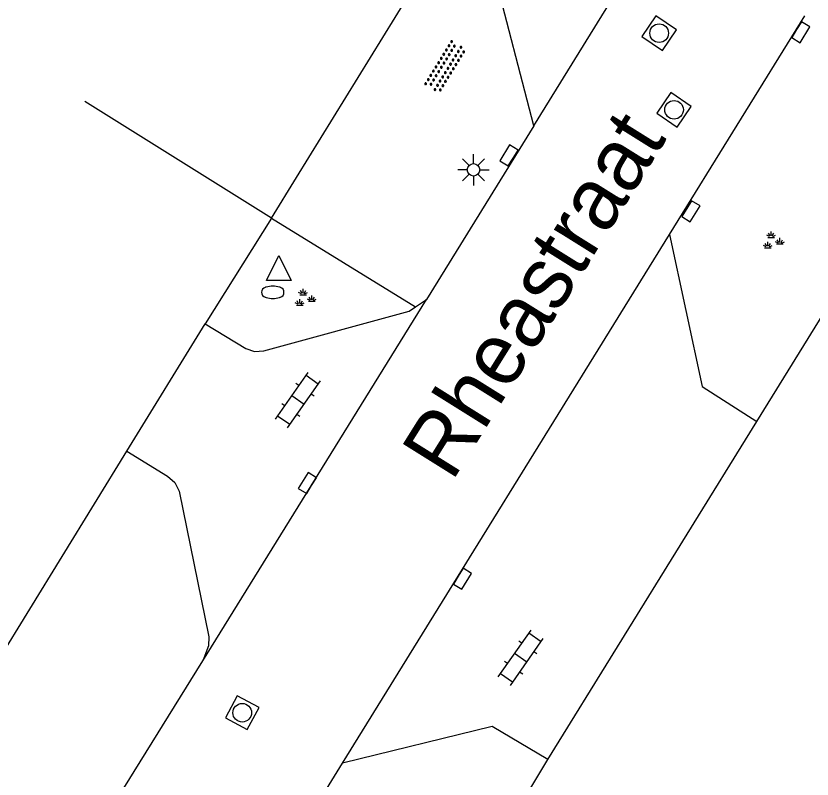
# Model space of a CAD drawing. Extents: x 128000 to 131008, y 398996 to 402500.
# Drawn here: x 128704.7 to 128736.79, y 400391.99 to 400422.74 of the extents above; entities that cross this region are included whole.
import ezdxf

# ---------------------------------------------------------------- set-up
doc = ezdxf.new("R2010")
doc.units = 0
for name, color, linetype in [('gg-afsc-hekwerk', 7, 'Continuous'), ('gg-anno-openbare ruimte label', 7, 'Continuous'), ('gg-knt-verharding', 7, 'Continuous'), ('gt-grn-weggrens', 7, 'Continuous'), ('gt-symb-brandkraan', 7, 'Continuous'), ('gt-symb-groenvak', 7, 'Continuous'), ('gt-symb-klinker verharding', 7, 'Continuous'), ('gt-symb-kolk', 7, 'Continuous'), ('gt-symb-lichtmast', 7, 'Continuous'), ('gt-symb-overige verharding', 7, 'Continuous'), ('gt-symb-rioolschacht', 7, 'Continuous'), ('gt-symb-waterafsluiter', 7, 'Continuous')]:
    doc.layers.add(name, color=color, linetype=linetype)

# ---------------------------------------------------------------- blocks, each defined once
blk = doc.blocks.new('gt0-GRVAK')
at = {"layer": 'gt-symb-groenvak'}
for p, q in [((-0.091, 0.211), (-0.156, 0.322)), ((-0.047, 0.214), (-0.047, 0.393)), ((-0.004, 0.211), (0.061, 0.322)), ((-0.11, 0.189), (-0.228, 0.24)), ((-0.182, 0.153), (0.088, 0.153)), ((0.015, 0.189), (0.133, 0.24)), ((0.262, -0.052), (0.197, 0.059)), ((0.305, -0.049), (0.305, 0.13)), ((0.349, -0.052), (0.414, 0.059)), ((-0.245, -0.228), (-0.363, -0.177)), ((-0.318, -0.264), (-0.047, -0.264)), ((-0.226, -0.206), (-0.291, -0.095)), ((-0.183, -0.203), (-0.183, -0.024)), ((-0.139, -0.206), (-0.074, -0.095)), ((-0.12, -0.228), (-0.002, -0.177)), ((0.243, -0.074), (0.125, -0.023)), ((0.17, -0.11), (0.441, -0.11)), ((0.368, -0.074), (0.486, -0.023))]:
    blk.add_line(p, q, dxfattribs=at)
blk = doc.blocks.new('gt0-OVH')
at = {"layer": 'gt-symb-overige verharding'}
for points in [[(-0.972, 0.298), (-0.967, 0.308), (-0.965, 0.319), (-0.966, 0.33), (-0.971, 0.34), (-0.978, 0.348), (-0.988, 0.353), (-0.999, 0.355), (-1.01, 0.354), (-1.02, 0.349), (-1.028, 0.342), (-1.033, 0.332), (-1.035, 0.321), (-1.034, 0.31), (-1.029, 0.3), (-1.022, 0.292), (-1.012, 0.287), (-1.001, 0.285), (-0.99, 0.286), (-0.98, 0.291)], [(-0.772, 0.298), (-0.767, 0.308), (-0.765, 0.319), (-0.766, 0.33), (-0.771, 0.34), (-0.778, 0.348), (-0.788, 0.353), (-0.799, 0.355), (-0.81, 0.354), (-0.82, 0.349), (-0.828, 0.342), (-0.833, 0.332), (-0.835, 0.321), (-0.834, 0.31), (-0.829, 0.3), (-0.822, 0.292), (-0.812, 0.287), (-0.801, 0.285), (-0.79, 0.286), (-0.78, 0.291)], [(-0.572, 0.298), (-0.567, 0.308), (-0.565, 0.319), (-0.566, 0.33), (-0.571, 0.34), (-0.578, 0.348), (-0.588, 0.353), (-0.599, 0.355), (-0.61, 0.354), (-0.62, 0.349), (-0.628, 0.342), (-0.633, 0.332), (-0.635, 0.321), (-0.634, 0.31), (-0.629, 0.3), (-0.622, 0.292), (-0.612, 0.287), (-0.601, 0.285), (-0.59, 0.286), (-0.58, 0.291)], [(-0.372, 0.298), (-0.367, 0.308), (-0.365, 0.319), (-0.366, 0.33), (-0.371, 0.34), (-0.378, 0.348), (-0.388, 0.353), (-0.399, 0.355), (-0.41, 0.354), (-0.42, 0.349), (-0.428, 0.342), (-0.433, 0.332), (-0.435, 0.321), (-0.434, 0.31), (-0.429, 0.3), (-0.422, 0.292), (-0.412, 0.287), (-0.401, 0.285), (-0.39, 0.286), (-0.38, 0.291)], [(-0.172, 0.298), (-0.167, 0.308), (-0.165, 0.319), (-0.166, 0.33), (-0.171, 0.34), (-0.178, 0.348), (-0.188, 0.353), (-0.199, 0.355), (-0.21, 0.354), (-0.22, 0.349), (-0.228, 0.342), (-0.233, 0.332), (-0.235, 0.321), (-0.234, 0.31), (-0.229, 0.3), (-0.222, 0.292), (-0.212, 0.287), (-0.201, 0.285), (-0.19, 0.286), (-0.18, 0.291)], [(0.028, 0.298), (0.033, 0.308), (0.035, 0.319), (0.034, 0.33), (0.029, 0.34), (0.022, 0.348), (0.012, 0.353), (0.001, 0.355), (-0.01, 0.354), (-0.02, 0.349), (-0.028, 0.342), (-0.033, 0.332), (-0.035, 0.321), (-0.034, 0.31), (-0.029, 0.3), (-0.022, 0.292), (-0.012, 0.287), (-0.001, 0.285), (0.01, 0.286), (0.02, 0.291)], [(0.228, 0.298), (0.233, 0.308), (0.235, 0.319), (0.234, 0.33), (0.229, 0.34), (0.222, 0.348), (0.212, 0.353), (0.201, 0.355), (0.19, 0.354), (0.18, 0.349), (0.172, 0.342), (0.167, 0.332), (0.165, 0.321), (0.166, 0.31), (0.171, 0.3), (0.178, 0.292), (0.188, 0.287), (0.199, 0.285), (0.21, 0.286), (0.22, 0.291)], [(0.428, 0.298), (0.433, 0.308), (0.435, 0.319), (0.434, 0.33), (0.429, 0.34), (0.422, 0.348), (0.412, 0.353), (0.401, 0.355), (0.39, 0.354), (0.38, 0.349), (0.372, 0.342), (0.367, 0.332), (0.365, 0.321), (0.366, 0.31), (0.371, 0.3), (0.378, 0.292), (0.388, 0.287), (0.399, 0.285), (0.41, 0.286), (0.42, 0.291)], [(0.628, 0.298), (0.633, 0.308), (0.635, 0.319), (0.634, 0.33), (0.629, 0.34), (0.622, 0.348), (0.612, 0.353), (0.601, 0.355), (0.59, 0.354), (0.58, 0.349), (0.572, 0.342), (0.567, 0.332), (0.565, 0.321), (0.566, 0.31), (0.571, 0.3), (0.578, 0.292), (0.588, 0.287), (0.599, 0.285), (0.61, 0.286), (0.62, 0.291)], [(0.828, 0.298), (0.833, 0.308), (0.835, 0.319), (0.834, 0.33), (0.829, 0.34), (0.822, 0.348), (0.812, 0.353), (0.801, 0.355), (0.79, 0.354), (0.78, 0.349), (0.772, 0.342), (0.767, 0.332), (0.765, 0.321), (0.766, 0.31), (0.771, 0.3), (0.778, 0.292), (0.788, 0.287), (0.799, 0.285), (0.81, 0.286), (0.82, 0.291)], [(1.028, 0.298), (1.033, 0.308), (1.035, 0.319), (1.034, 0.33), (1.029, 0.34), (1.022, 0.348), (1.012, 0.353), (1.001, 0.355), (0.99, 0.354), (0.98, 0.349), (0.972, 0.342), (0.967, 0.332), (0.965, 0.321), (0.966, 0.31), (0.971, 0.3), (0.978, 0.292), (0.988, 0.287), (0.999, 0.285), (1.01, 0.286), (1.02, 0.291)], [(-0.872, 0.106), (-0.867, 0.116), (-0.865, 0.126), (-0.866, 0.137), (-0.871, 0.147), (-0.878, 0.156), (-0.888, 0.161), (-0.899, 0.163), (-0.91, 0.162), (-0.92, 0.157), (-0.928, 0.15), (-0.933, 0.14), (-0.935, 0.129), (-0.934, 0.118), (-0.929, 0.108), (-0.922, 0.1), (-0.912, 0.095), (-0.901, 0.092), (-0.89, 0.094), (-0.88, 0.098)], [(-0.672, 0.106), (-0.667, 0.116), (-0.665, 0.126), (-0.666, 0.137), (-0.671, 0.147), (-0.678, 0.156), (-0.688, 0.161), (-0.699, 0.163), (-0.71, 0.162), (-0.72, 0.157), (-0.728, 0.15), (-0.733, 0.14), (-0.735, 0.129), (-0.734, 0.118), (-0.729, 0.108), (-0.722, 0.1), (-0.712, 0.095), (-0.701, 0.092), (-0.69, 0.094), (-0.68, 0.098)], [(-0.472, 0.106), (-0.467, 0.116), (-0.465, 0.126), (-0.466, 0.137), (-0.471, 0.147), (-0.478, 0.156), (-0.488, 0.161), (-0.499, 0.163), (-0.51, 0.162), (-0.52, 0.157), (-0.528, 0.15), (-0.533, 0.14), (-0.535, 0.129), (-0.534, 0.118), (-0.529, 0.108), (-0.522, 0.1), (-0.512, 0.095), (-0.501, 0.092), (-0.49, 0.094), (-0.48, 0.098)], [(-0.272, 0.106), (-0.267, 0.116), (-0.265, 0.126), (-0.266, 0.137), (-0.271, 0.147), (-0.278, 0.156), (-0.288, 0.161), (-0.299, 0.163), (-0.31, 0.162), (-0.32, 0.157), (-0.328, 0.15), (-0.333, 0.14), (-0.335, 0.129), (-0.334, 0.118), (-0.329, 0.108), (-0.322, 0.1), (-0.312, 0.095), (-0.301, 0.092), (-0.29, 0.094), (-0.28, 0.098)], [(-0.072, 0.106), (-0.067, 0.116), (-0.065, 0.126), (-0.066, 0.137), (-0.071, 0.147), (-0.078, 0.156), (-0.088, 0.161), (-0.099, 0.163), (-0.11, 0.162), (-0.12, 0.157), (-0.128, 0.15), (-0.133, 0.14), (-0.135, 0.129), (-0.134, 0.118), (-0.129, 0.108), (-0.122, 0.1), (-0.112, 0.095), (-0.101, 0.092), (-0.09, 0.094), (-0.08, 0.098)], [(0.128, 0.106), (0.133, 0.116), (0.135, 0.126), (0.134, 0.137), (0.129, 0.147), (0.122, 0.156), (0.112, 0.161), (0.101, 0.163), (0.09, 0.162), (0.08, 0.157), (0.072, 0.15), (0.067, 0.14), (0.065, 0.129), (0.066, 0.118), (0.071, 0.108), (0.078, 0.1), (0.088, 0.095), (0.099, 0.092), (0.11, 0.094), (0.12, 0.098)], [(0.328, 0.106), (0.333, 0.116), (0.335, 0.126), (0.334, 0.137), (0.329, 0.147), (0.322, 0.156), (0.312, 0.161), (0.301, 0.163), (0.29, 0.162), (0.28, 0.157), (0.272, 0.15), (0.267, 0.14), (0.265, 0.129), (0.266, 0.118), (0.271, 0.108), (0.278, 0.1), (0.288, 0.095), (0.299, 0.092), (0.31, 0.094), (0.32, 0.098)], [(0.528, 0.106), (0.533, 0.116), (0.535, 0.126), (0.534, 0.137), (0.529, 0.147), (0.522, 0.156), (0.512, 0.161), (0.501, 0.163), (0.49, 0.162), (0.48, 0.157), (0.472, 0.15), (0.467, 0.14), (0.465, 0.129), (0.466, 0.118), (0.471, 0.108), (0.478, 0.1), (0.488, 0.095), (0.499, 0.092), (0.51, 0.094), (0.52, 0.098)], [(0.728, 0.106), (0.733, 0.116), (0.735, 0.126), (0.734, 0.137), (0.729, 0.147), (0.722, 0.156), (0.712, 0.161), (0.701, 0.163), (0.69, 0.162), (0.68, 0.157), (0.672, 0.15), (0.667, 0.14), (0.665, 0.129), (0.666, 0.118), (0.671, 0.108), (0.678, 0.1), (0.688, 0.095), (0.699, 0.092), (0.71, 0.094), (0.72, 0.098)], [(0.928, 0.106), (0.933, 0.116), (0.935, 0.126), (0.934, 0.137), (0.929, 0.147), (0.922, 0.156), (0.912, 0.161), (0.901, 0.163), (0.89, 0.162), (0.88, 0.157), (0.872, 0.15), (0.867, 0.14), (0.865, 0.129), (0.866, 0.118), (0.871, 0.108), (0.878, 0.1), (0.888, 0.095), (0.899, 0.092), (0.91, 0.094), (0.92, 0.098)], [(-0.972, -0.142), (-0.967, -0.132), (-0.965, -0.121), (-0.966, -0.11), (-0.971, -0.1), (-0.978, -0.092), (-0.988, -0.087), (-0.999, -0.085), (-1.01, -0.086), (-1.02, -0.091), (-1.028, -0.098), (-1.033, -0.108), (-1.035, -0.119), (-1.034, -0.13), (-1.029, -0.14), (-1.022, -0.148), (-1.012, -0.153), (-1.001, -0.155), (-0.99, -0.154), (-0.98, -0.149)], [(-0.872, -0.334), (-0.867, -0.324), (-0.865, -0.314), (-0.866, -0.303), (-0.871, -0.293), (-0.878, -0.284), (-0.888, -0.279), (-0.899, -0.277), (-0.91, -0.278), (-0.92, -0.283), (-0.928, -0.29), (-0.933, -0.3), (-0.935, -0.311), (-0.934, -0.322), (-0.929, -0.332), (-0.922, -0.34), (-0.912, -0.345), (-0.901, -0.348), (-0.89, -0.346), (-0.88, -0.342)], [(-0.772, -0.142), (-0.767, -0.132), (-0.765, -0.121), (-0.766, -0.11), (-0.771, -0.1), (-0.778, -0.092), (-0.788, -0.087), (-0.799, -0.085), (-0.81, -0.086), (-0.82, -0.091), (-0.828, -0.098), (-0.833, -0.108), (-0.835, -0.119), (-0.834, -0.13), (-0.829, -0.14), (-0.822, -0.148), (-0.812, -0.153), (-0.801, -0.155), (-0.79, -0.154), (-0.78, -0.149)], [(-0.672, -0.334), (-0.667, -0.324), (-0.665, -0.314), (-0.666, -0.303), (-0.671, -0.293), (-0.678, -0.284), (-0.688, -0.279), (-0.699, -0.277), (-0.71, -0.278), (-0.72, -0.283), (-0.728, -0.29), (-0.733, -0.3), (-0.735, -0.311), (-0.734, -0.322), (-0.729, -0.332), (-0.722, -0.34), (-0.712, -0.345), (-0.701, -0.348), (-0.69, -0.346), (-0.68, -0.342)], [(-0.572, -0.142), (-0.567, -0.132), (-0.565, -0.121), (-0.566, -0.11), (-0.571, -0.1), (-0.578, -0.092), (-0.588, -0.087), (-0.599, -0.085), (-0.61, -0.086), (-0.62, -0.091), (-0.628, -0.098), (-0.633, -0.108), (-0.635, -0.119), (-0.634, -0.13), (-0.629, -0.14), (-0.622, -0.148), (-0.612, -0.153), (-0.601, -0.155), (-0.59, -0.154), (-0.58, -0.149)], [(-0.472, -0.334), (-0.467, -0.324), (-0.465, -0.314), (-0.466, -0.303), (-0.471, -0.293), (-0.478, -0.284), (-0.488, -0.279), (-0.499, -0.277), (-0.51, -0.278), (-0.52, -0.283), (-0.528, -0.29), (-0.533, -0.3), (-0.535, -0.311), (-0.534, -0.322), (-0.529, -0.332), (-0.522, -0.34), (-0.512, -0.345), (-0.501, -0.348), (-0.49, -0.346), (-0.48, -0.342)], [(-0.372, -0.142), (-0.367, -0.132), (-0.365, -0.121), (-0.366, -0.11), (-0.371, -0.1), (-0.378, -0.092), (-0.388, -0.087), (-0.399, -0.085), (-0.41, -0.086), (-0.42, -0.091), (-0.428, -0.098), (-0.433, -0.108), (-0.435, -0.119), (-0.434, -0.13), (-0.429, -0.14), (-0.422, -0.148), (-0.412, -0.153), (-0.401, -0.155), (-0.39, -0.154), (-0.38, -0.149)], [(-0.272, -0.334), (-0.267, -0.324), (-0.265, -0.314), (-0.266, -0.303), (-0.271, -0.293), (-0.278, -0.284), (-0.288, -0.279), (-0.299, -0.277), (-0.31, -0.278), (-0.32, -0.283), (-0.328, -0.29), (-0.333, -0.3), (-0.335, -0.311), (-0.334, -0.322), (-0.329, -0.332), (-0.322, -0.34), (-0.312, -0.345), (-0.301, -0.348), (-0.29, -0.346), (-0.28, -0.342)], [(-0.172, -0.142), (-0.167, -0.132), (-0.165, -0.121), (-0.166, -0.11), (-0.171, -0.1), (-0.178, -0.092), (-0.188, -0.087), (-0.199, -0.085), (-0.21, -0.086), (-0.22, -0.091), (-0.228, -0.098), (-0.233, -0.108), (-0.235, -0.119), (-0.234, -0.13), (-0.229, -0.14), (-0.222, -0.148), (-0.212, -0.153), (-0.201, -0.155), (-0.19, -0.154), (-0.18, -0.149)], [(-0.072, -0.334), (-0.067, -0.324), (-0.065, -0.314), (-0.066, -0.303), (-0.071, -0.293), (-0.078, -0.284), (-0.088, -0.279), (-0.099, -0.277), (-0.11, -0.278), (-0.12, -0.283), (-0.128, -0.29), (-0.133, -0.3), (-0.135, -0.311), (-0.134, -0.322), (-0.129, -0.332), (-0.122, -0.34), (-0.112, -0.345), (-0.101, -0.348), (-0.09, -0.346), (-0.08, -0.342)], [(0.028, -0.142), (0.033, -0.132), (0.035, -0.121), (0.034, -0.11), (0.029, -0.1), (0.022, -0.092), (0.012, -0.087), (0.001, -0.085), (-0.01, -0.086), (-0.02, -0.091), (-0.028, -0.098), (-0.033, -0.108), (-0.035, -0.119), (-0.034, -0.13), (-0.029, -0.14), (-0.022, -0.148), (-0.012, -0.153), (-0.001, -0.155), (0.01, -0.154), (0.02, -0.149)], [(0.128, -0.334), (0.133, -0.324), (0.135, -0.314), (0.134, -0.303), (0.129, -0.293), (0.122, -0.284), (0.112, -0.279), (0.101, -0.277), (0.09, -0.278), (0.08, -0.283), (0.072, -0.29), (0.067, -0.3), (0.065, -0.311), (0.066, -0.322), (0.071, -0.332), (0.078, -0.34), (0.088, -0.345), (0.099, -0.348), (0.11, -0.346), (0.12, -0.342)], [(0.228, -0.142), (0.233, -0.132), (0.235, -0.121), (0.234, -0.11), (0.229, -0.1), (0.222, -0.092), (0.212, -0.087), (0.201, -0.085), (0.19, -0.086), (0.18, -0.091), (0.172, -0.098), (0.167, -0.108), (0.165, -0.119), (0.166, -0.13), (0.171, -0.14), (0.178, -0.148), (0.188, -0.153), (0.199, -0.155), (0.21, -0.154), (0.22, -0.149)], [(0.328, -0.334), (0.333, -0.324), (0.335, -0.314), (0.334, -0.303), (0.329, -0.293), (0.322, -0.284), (0.312, -0.279), (0.301, -0.277), (0.29, -0.278), (0.28, -0.283), (0.272, -0.29), (0.267, -0.3), (0.265, -0.311), (0.266, -0.322), (0.271, -0.332), (0.278, -0.34), (0.288, -0.345), (0.299, -0.348), (0.31, -0.346), (0.32, -0.342)], [(0.428, -0.142), (0.433, -0.132), (0.435, -0.121), (0.434, -0.11), (0.429, -0.1), (0.422, -0.092), (0.412, -0.087), (0.401, -0.085), (0.39, -0.086), (0.38, -0.091), (0.372, -0.098), (0.367, -0.108), (0.365, -0.119), (0.366, -0.13), (0.371, -0.14), (0.378, -0.148), (0.388, -0.153), (0.399, -0.155), (0.41, -0.154), (0.42, -0.149)], [(0.528, -0.334), (0.533, -0.324), (0.535, -0.314), (0.534, -0.303), (0.529, -0.293), (0.522, -0.284), (0.512, -0.279), (0.501, -0.277), (0.49, -0.278), (0.48, -0.283), (0.472, -0.29), (0.467, -0.3), (0.465, -0.311), (0.466, -0.322), (0.471, -0.332), (0.478, -0.34), (0.488, -0.345), (0.499, -0.348), (0.51, -0.346), (0.52, -0.342)], [(0.628, -0.142), (0.633, -0.132), (0.635, -0.121), (0.634, -0.11), (0.629, -0.1), (0.622, -0.092), (0.612, -0.087), (0.601, -0.085), (0.59, -0.086), (0.58, -0.091), (0.572, -0.098), (0.567, -0.108), (0.565, -0.119), (0.566, -0.13), (0.571, -0.14), (0.578, -0.148), (0.588, -0.153), (0.599, -0.155), (0.61, -0.154), (0.62, -0.149)], [(0.728, -0.334), (0.733, -0.324), (0.735, -0.314), (0.734, -0.303), (0.729, -0.293), (0.722, -0.284), (0.712, -0.279), (0.701, -0.277), (0.69, -0.278), (0.68, -0.283), (0.672, -0.29), (0.667, -0.3), (0.665, -0.311), (0.666, -0.322), (0.671, -0.332), (0.678, -0.34), (0.688, -0.345), (0.699, -0.348), (0.71, -0.346), (0.72, -0.342)], [(0.828, -0.142), (0.833, -0.132), (0.835, -0.121), (0.834, -0.11), (0.829, -0.1), (0.822, -0.092), (0.812, -0.087), (0.801, -0.085), (0.79, -0.086), (0.78, -0.091), (0.772, -0.098), (0.767, -0.108), (0.765, -0.119), (0.766, -0.13), (0.771, -0.14), (0.778, -0.148), (0.788, -0.153), (0.799, -0.155), (0.81, -0.154), (0.82, -0.149)], [(0.928, -0.334), (0.933, -0.324), (0.935, -0.314), (0.934, -0.303), (0.929, -0.293), (0.922, -0.284), (0.912, -0.279), (0.901, -0.277), (0.89, -0.278), (0.88, -0.283), (0.872, -0.29), (0.867, -0.3), (0.865, -0.311), (0.866, -0.322), (0.871, -0.332), (0.878, -0.34), (0.888, -0.345), (0.899, -0.348), (0.91, -0.346), (0.92, -0.342)], [(1.028, -0.142), (1.033, -0.132), (1.035, -0.121), (1.034, -0.11), (1.029, -0.1), (1.022, -0.092), (1.012, -0.087), (1.001, -0.085), (0.99, -0.086), (0.98, -0.091), (0.972, -0.098), (0.967, -0.108), (0.965, -0.119), (0.966, -0.13), (0.971, -0.14), (0.978, -0.148), (0.988, -0.153), (0.999, -0.155), (1.01, -0.154), (1.02, -0.149)]]:
    blk.add_lwpolyline(points, close=True, dxfattribs=at)
blk = doc.blocks.new('gt0-LMAST')
at = {"layer": 'gt-symb-lichtmast'}
for p, q in [((-0.182, 0.173), (-0.447, 0.438)), ((-0.005, 0.246), (-0.005, 0.621)), ((0.172, 0.173), (0.437, 0.438)), ((-0.255, -0.004), (-0.63, -0.004)), ((-0.182, -0.181), (-0.447, -0.446)), ((-0.005, -0.254), (-0.005, -0.629)), ((0.437, -0.446), (0.172, -0.181)), ((0.245, -0.004), (0.62, -0.004))]:
    blk.add_line(p, q, dxfattribs=at)
blk.add_circle((-0.005, -0.004), 0.25, dxfattribs=at)
blk = doc.blocks.new('gt0-KOLK')
at = {"layer": 'gt-symb-kolk'}
blk.add_lwpolyline([(0, 0), (0.375, 0), (0.375, 0.4), (-0.375, 0.4), (-0.375, 0), (0, 0)], dxfattribs=at)
blk = doc.blocks.new('gt0-RS')
at = {"layer": 'gt-symb-rioolschacht'}
blk.add_lwpolyline([(-0.5, -0.5), (0.5, -0.5), (0.5, 0.5), (-0.5, 0.5)], close=True, dxfattribs=at)
blk.add_circle((0, 0), 0.375, dxfattribs=at)
blk = doc.blocks.new('gt0-BR')
at = {"layer": 'gt-symb-brandkraan'}
for centre, radius, start, end in [((-0.244, 0), 0.206, 107.5669, 252.4331), ((0.599, -2.664), 3, 106.892, 107.5669), ((0, -0.691), 0.938, 73.108, 106.892), ((-0.599, -2.664), 3, 72.4331, 73.108), ((0.244, 0), 0.206, 287.567, 72.4331), ((0.599, 2.664), 3, 252.4331, 253.108), ((0, 0.691), 0.938, 253.108, 286.8921), ((-0.599, 2.664), 3, 286.8921, 287.567)]:
    blk.add_arc(centre, radius, start, end, dxfattribs=at)
blk = doc.blocks.new('gt0-WAFSL')
at = {"layer": 'gt-symb-waterafsluiter'}
for p, q in [((-0.5, -0.333), (0, 0.667)), ((0, 0.667), (0.5, -0.333)), ((0.5, -0.333), (-0.5, -0.333))]:
    blk.add_line(p, q, dxfattribs=at)
blk = doc.blocks.new('gt0-KL1')
at = {"layer": 'gt-symb-klinker verharding'}
for p, q in [((-0.5, 0.3), (-0.5, 0.45)), ((0.5, 0.3), (0.5, 0.45)), ((-1.15, 0.3), (1.15, 0.3)), ((-1, -0.3), (-1, 0.3)), ((0, -0.3), (0, 0.3)), ((1, -0.3), (1, 0.3)), ((-1.15, -0.3), (1.15, -0.3)), ((-0.5, -0.45), (-0.5, -0.3)), ((0.5, -0.45), (0.5, -0.3))]:
    blk.add_line(p, q, dxfattribs=at)

msp = doc.modelspace()

# ---------------------------------------------------------------- linework, layer by layer
at = {"layer": 'gg-afsc-hekwerk'}
for p, q in [((128716.009, 400416.229), (128721.929, 400425.831)), ((128734.555, 400406.395), (128743.207, 400420.396)), ((128715, 400414.592), (128707.476, 400419.284)), ((128715, 400414.592), (128716.009, 400416.229)), ((128726.139, 400392.776), (128734.555, 400406.395)), ((128717.554, 400378.683), (128726.139, 400392.776))]:
    msp.add_line(p, q, dxfattribs=at)
at = {"layer": 'gg-knt-verharding'}
for p, q in [((128725.58, 400418.315), (128735.202, 400433.885)), ((128731.043, 400413.934), (128736.491, 400422.739)), ((128725.58, 400418.315), (128721.251, 400411.31)), ((128715, 400414.592), (128712.333, 400410.337)), ((128715, 400414.592), (128720.806, 400411.013)), ((128717.866, 400392.634), (128731.043, 400413.934)), ((128712.235, 400396.76), (128721.251, 400411.31)), ((128720.806, 400411.013), (128721.251, 400411.31)), ((128701.281, 400392.387), (128709.174, 400405.201)), ((128703.269, 400382.329), (128712.235, 400396.76)), ((128713.725, 400385.947), (128717.866, 400392.634))]:
    msp.add_line(p, q, dxfattribs=at)
for points in [[(128725.58, 400418.315), (128723.952, 400424.576), (128721.929, 400425.831)], [(128731.043, 400413.934), (128732.36, 400407.803), (128734.555, 400406.395)], [(128712.333, 400410.337), (128713.963, 400409.335), (128714.32, 400409.219), (128714.694, 400409.249), (128720.546, 400410.839), (128720.806, 400411.013)], [(128709.174, 400405.201), (128710.807, 400404.202), (128711.098, 400403.941), (128711.274, 400403.592), (128712.473, 400397.721), (128712.464, 400397.355), (128712.235, 400396.76)], [(128726.139, 400392.776), (128723.897, 400394.116), (128717.866, 400392.634)]]:
    msp.add_lwpolyline(points, dxfattribs=at)
at = {"layer": 'gt-grn-weggrens'}
msp.add_line((128709.174, 400405.201), (128712.333, 400410.337), dxfattribs=at)

# ---------------------------------------------------------------- block references
at = {"layer": 'gt-symb-brandkraan'}
msp.add_blockref('gt0-BR', (128715.054, 400411.602), dxfattribs=at)
at = {"layer": 'gt-symb-groenvak'}
for p in [(128735.186, 400413.663), (128716.321, 400411.35)]:
    msp.add_blockref('gt0-GRVAK', p, dxfattribs=at)
at = {"layer": 'gt-symb-klinker verharding'}
for p, rotation in [((128716.066, 400407.262), 54.89531311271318), ((128725.044, 400396.881), 54.89531311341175)]:
    msp.add_blockref('gt0-KL1', p, dxfattribs=dict(at, rotation=rotation))
at = {"layer": 'gt-symb-kolk'}
for p, rotation in [((128736.164, 400422.186), -121.46487302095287), ((128724.74, 400417.013), 58.24980309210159), ((128731.734, 400414.976), -121.79891282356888), ((128716.618, 400403.814), 58.407508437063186), ((128722.527, 400400.168), -121.79891282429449)]:
    msp.add_blockref('gt0-KOLK', p, dxfattribs=dict(at, rotation=rotation))
at = {"layer": 'gt-symb-lichtmast'}
msp.add_blockref('gt0-LMAST', (128723.147, 400416.541), dxfattribs=at)
at = {"layer": 'gt-symb-overige verharding', "rotation": 58.407508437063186}
msp.add_blockref('gt0-OVH', (128722.008, 400420.686), dxfattribs=at)
at = {"layer": 'gt-symb-rioolschacht'}
for p, rotation in [((128730.624, 400422.042), 56.166971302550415), ((128731.225, 400418.956), 55.67439803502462), ((128713.821, 400394.665), 61.846653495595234)]:
    msp.add_blockref('gt0-RS', p, dxfattribs=dict(at, rotation=rotation))
at = {"layer": 'gt-symb-waterafsluiter'}
msp.add_blockref('gt0-WAFSL', (128715.296, 400412.412), dxfattribs=at)

# ---------------------------------------------------------------- texts
at = {"layer": 'gg-anno-openbare ruimte label'}
msp.add_text('Rheastraat', height=2.5, rotation=58, dxfattribs=at).set_placement((128722.274, 400403.937))

doc.saveas('drawing.dxf')
